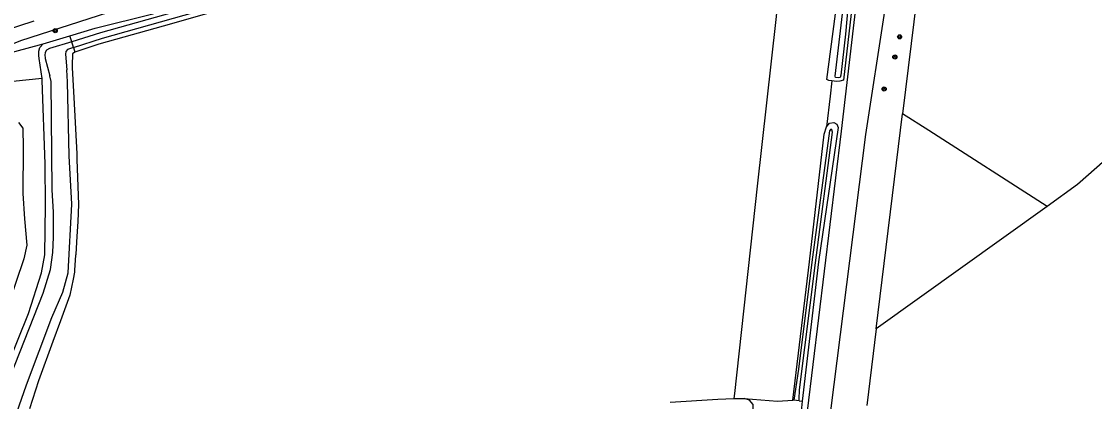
# Model space of a CAD drawing. Extents: x 126000 to 131009, y 393000 to 395500.
# Drawn here: x 130267.3 to 130474.3, y 393372 to 393445.3 of the extents above; entities that cross this region are included whole.
import ezdxf

# ---------------------------------------------------------------- set-up
doc = ezdxf.new("R2010")
doc.units = 0
doc.layers.add('gt-symb-boom', color=7, linetype='Continuous')
doc.layers.add('gx-grn-maaiveld', color=7, linetype='Continuous')

# ---------------------------------------------------------------- blocks, each defined once
blk = doc.blocks.new('gt0-BOOM')
at = {"layer": 'gt-symb-boom'}
for radius in [0.4, 0.2]:
    blk.add_circle((0, 0), radius, dxfattribs=at)

msp = doc.modelspace()

# ---------------------------------------------------------------- linework, layer by layer
at = {"layer": 'gx-grn-maaiveld'}
for p, q in [((130444.23, 393484.16), (130437.28, 393427.52)), ((130271.5, 393441.01), (130276.69, 393442.56)), ((130277.03, 393441.41), (130276.69, 393442.56)), ((130263.66, 393438.87), (130271.5, 393441.01)), ((130277.37, 393440.27), (130277.03, 393441.41)), ((130277.37, 393440.27), (130277.63, 393439.41)), ((130271.3, 393434.3), (130265.64, 393433.72)), ((130423.62, 393433.86), (130423.32, 393430.92)), ((130423.32, 393430.92), (130422.62, 393425.02)), ((130432.19, 393386.04), (130437.28, 393427.52)), ((130465.19, 393409.61), (130432.19, 393386.04)), ((130432.19, 393386.04), (130430.38, 393371.28)), ((130404.74, 393372.59), (130406.74, 393372.64)), ((130406.74, 393372.64), (130413.15, 393372.09)), ((130413.15, 393372.09), (130416.13, 393372.3)), ((130416.31, 393372.28), (130416.13, 393372.3)), ((130417.32, 393372.16), (130416.31, 393372.28)), ((130417.32, 393372.16), (130417.94, 393372.09))]:
    msp.add_line(p, q, dxfattribs=at)
for points in [[(130255.31, 393436.79), (130267.24, 393441.65), (130284.19, 393447.11), (130296.64, 393449.98), (130309, 393452.86), (130325.51, 393457.97), (130335.97, 393461.31), (130366.98, 393472.14), (130388.38, 393479.36), (130407.42, 393485.78), (130411.15, 393486.82)], [(130276.69, 393442.56), (130281.52, 393444.01), (130292.64, 393446.8), (130312.86, 393452.82), (130333.8, 393458.82), (130341.39, 393461.36), (130369.84, 393471.5), (130388.56, 393478.22), (130408.5, 393484.17), (130409.36, 393484.17), (130410.17, 393484.07), (130410.71, 393483.49), (130410.77, 393483.26), (130410.88, 393482.8), (130410.84, 393481.81), (130410.25, 393481.41)], [(130277.37, 393440.27), (130282.97, 393442.12), (130303.31, 393447.8), (130333.19, 393456.71), (130369.58, 393469.08), (130389.49, 393475.92), (130408.86, 393481.66), (130409.95, 393482.64), (130409.86, 393482.87), (130409.8, 393482.95), (130409.71, 393483.07), (130409.48, 393483.11), (130409.09, 393483.13), (130408.36, 393482.99), (130381.41, 393474.27), (130360, 393466.9), (130333.3, 393457.62), (130319.48, 393453.52), (130282.59, 393443.1), (130277.03, 393441.41)], [(130410.25, 393481.41), (130409.27, 393480.88), (130404.67, 393479.53), (130391.89, 393475.43), (130377.54, 393470.65), (130364.68, 393466.48), (130351.36, 393461.82), (130343.93, 393459.37), (130333.63, 393455.97), (130313.83, 393449.96), (130304.09, 393447.13), (130296.24, 393444.86), (130282.28, 393440.93), (130277.63, 393439.41)], [(130433.05, 393478.28), (130435.58, 393464.8), (130433.83, 393447.3), (130430.13, 393423.5), (130423.39, 393370.25), (130422.12, 393360.25), (130411.5, 393269.01)], [(130428.44, 393476.69), (130430.25, 393469.98), (130430.42, 393468.75), (130430.47, 393467.51), (130430.4, 393466.27), (130430.22, 393465.04), (130425.47, 393424.17), (130418.88, 393370.18), (130404.21, 393250), (130388.02, 393118.69), (130383.13, 393065.96), (130375.1, 393000)], [(130427.18, 393468.17), (130427.38, 393468.39), (130427.65, 393468.69), (130428.34, 393468.8), (130429.37, 393468.56), (130427.56, 393448.54), (130425.91, 393433.97), (130425.18, 393433.78), (130424.57, 393433.75), (130423.62, 393433.86)], [(130428.04, 393462.42), (130426.31, 393442.88), (130425.37, 393434.93), (130425.23, 393434.48), (130424.85, 393434.42), (130424.38, 393434.53), (130424.3, 393434.77), (130426.33, 393452.29)], [(130527.67, 393458.07), (130510.01, 393444.86), (130484.9, 393426.09), (130471.01, 393413.85), (130465.19, 393409.61)], [(130425.16, 393452.74), (130413.72, 393453.77), (130413.45, 393451.35), (130412.83, 393445.71), (130409.27, 393413.53), (130404.85, 393373.6), (130404.74, 393372.59)], [(130423.62, 393433.86), (130423.07, 393433.95), (130422.71, 393434.12), (130424.7, 393449.23), (130425.16, 393452.74)], [(130264.13, 393443.54), (130266.83, 393444.49), (130269.78, 393445.43)], [(130271.3, 393434.3), (130270.76, 393438.2), (130270.69, 393438.73), (130270.68, 393439.59), (130270.89, 393440.28), (130271.5, 393441.01)], [(130277.03, 393441.41), (130272.72, 393440.1), (130272.19, 393439.79), (130271.88, 393439.31), (130271.86, 393438.79), (130271.88, 393438.27), (130271.9, 393438.2), (130272.81, 393434.86)], [(130277.37, 393440.27), (130276.23, 393439.89), (130275.92, 393439.5), (130275.83, 393439.02), (130276.07, 393436.01)], [(130277.63, 393439.41), (130277.18, 393439.05), (130277.11, 393436.85), (130277.1, 393436.37)], [(130277.1, 393436.37), (130277.41, 393430.62), (130277.99, 393419.78), (130278.03, 393418.68), (130278.36, 393410), (130278.18, 393406.73), (130278.03, 393403.86), (130277.8, 393400.43), (130277.8, 393400.33), (130277.78, 393400.24), (130277.59, 393397.34), (130277.57, 393396.97), (130277.3, 393395.63), (130276.69, 393392.57), (130274.86, 393387.61), (130273.37, 393383.59), (130270.6, 393376.03), (130268.9, 393370.62)], [(130258.85, 393364.27), (130261.59, 393370.74), (130264.8, 393379.41), (130268.67, 393389.02), (130271.22, 393396.82), (130271.86, 393400.31), (130271.95, 393409.88), (130271.91, 393417.86), (130271.34, 393433.95), (130271.3, 393434.3)], [(130259.82, 393363.42), (130271.49, 393392.94), (130272.94, 393397.51), (130273.38, 393400.74), (130273.51, 393403.71), (130273.48, 393408.52), (130273.23, 393412.88), (130273.03, 393433.74), (130272.81, 393434.84)], [(130265.48, 393367.17), (130268.28, 393375.28), (130273.2, 393388.22), (130275.32, 393393.15), (130276.31, 393396.84), (130277.04, 393410.06), (130276.5, 393419.39), (130276.24, 393433.7), (130276.07, 393436.01)], [(130272.81, 393434.86), (130272.81, 393434.85), (130272.81, 393434.84)], [(130266.79, 393425.86), (130267.58, 393424.74), (130267.65, 393420.97), (130267.58, 393412.17), (130267.91, 393407.28), (130268.38, 393402.18), (130267.78, 393399.54), (130261.34, 393380.7)], [(130422.62, 393425.02), (130423.23, 393425.7), (130424.04, 393425.85), (130424.61, 393425.54), (130424.89, 393424.87), (130421.07, 393399), (130417.94, 393372.09)], [(130465.19, 393409.61), (130442.35, 393424.27), (130437.28, 393427.52)], [(130416.13, 393372.3), (130419.35, 393399), (130422.15, 393423.59), (130422.62, 393425.02)], [(130417.32, 393372.16), (130417.37, 393372.52), (130417.42, 393374.27), (130420.48, 393398.75), (130423.77, 393423.95), (130423.65, 393424.4), (130423.47, 393424.54), (130423.44, 393424.56), (130423.2, 393424.24), (130419.79, 393398.89), (130417.2, 393378.29), (130416.31, 393372.28)], [(130392.49, 393371.91), (130401.66, 393372.5), (130404.74, 393372.59)], [(130408.26, 393366.98), (130408.44, 393367.88), (130408.45, 393369.77), (130408.46, 393371.46), (130407.78, 393372.29), (130406.74, 393372.64)], [(130417.94, 393372.09), (130417.72, 393370.16), (130417.31, 393366.66), (130415.51, 393366.86)]]:
    msp.add_lwpolyline(points, dxfattribs=at)

# ---------------------------------------------------------------- block references
at = {"layer": 'gt-symb-boom'}
for p in [(130273.84, 393443.54), (130436.72, 393442.35), (130435.81, 393438.45), (130433.74, 393432.28)]:
    msp.add_blockref('gt0-BOOM', p, dxfattribs=at)

doc.saveas('drawing.dxf')
